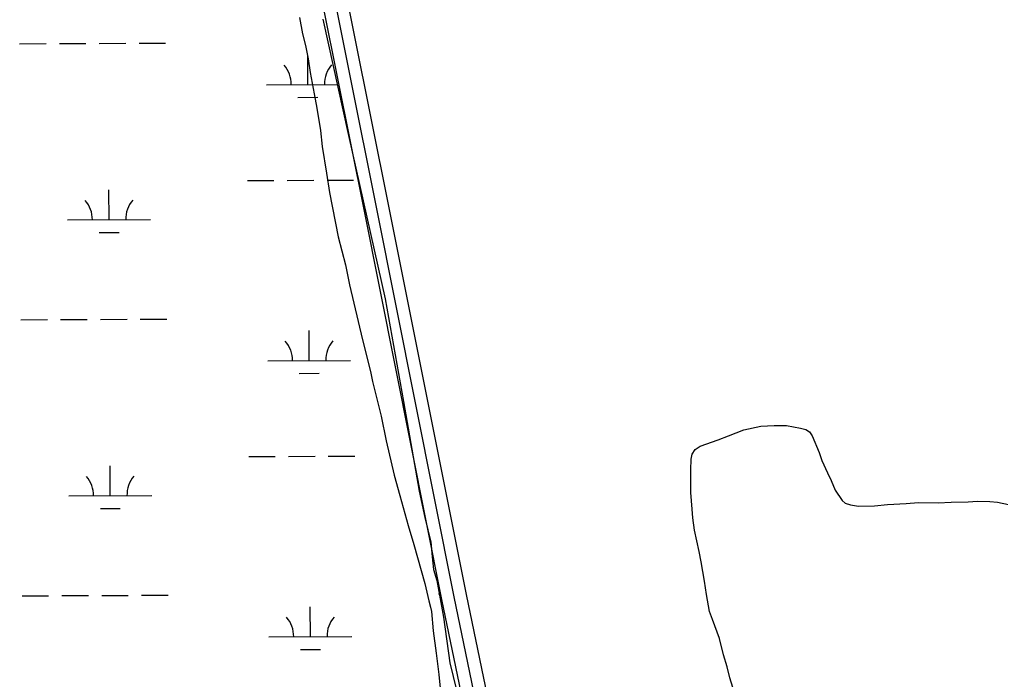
# Model space of a CAD drawing. Extents: x 3424494 to 3462436, y 522220 to 547718.
# Drawn here: x 3445512 to 3446695, y 529078 to 529873 of the extents above; entities that cross this region are included whole.
import ezdxf

# ---------------------------------------------------------------- set-up
doc = ezdxf.new("R2010")
doc.units = 0
for name, color, linetype in [('V-ROAD-CNTR', 7, 'Continuous'), ('V-SITE-VEGE', 7, 'Continuous'), ('V-WETL-SWMP', 7, 'Continuous')]:
    doc.layers.add(name, color=color, linetype=linetype)

msp = doc.modelspace()

# ---------------------------------------------------------------- linework, layer by layer
at = {"layer": 'V-ROAD-CNTR'}
for points in [[(3445728.4, 530784.3), (3445736.2, 530733.4), (3445735.3, 530694.4), (3445707, 530650.1), (3445697.8, 530621), (3445723, 530577.4), (3445740.6, 530517.2), (3445783.7, 530380.8), (3445813.9, 530264.6), (3445846.1, 530126.1), (3445942.5, 529644.9), (3446035.9, 529177.1), (3446132.4, 528711.4), (3446161.4, 528579.7), (3446195.8, 528376)], [(3445873.7, 530064.6), (3445957.2, 529647.9), (3446050.6, 529180.1), (3446147.1, 528714.6), (3446176.1, 528582.6), (3446210.6, 528378.5)], [(3445846.4, 530048.1), (3445927.7, 529642), (3446021.2, 529174.1), (3446117.7, 528708.3), (3446146.6, 528576.9), (3446181.1, 528373.5)]]:
    msp.add_lwpolyline(points, dxfattribs=at)
at = {"layer": 'V-SITE-VEGE'}
for points in [[(3445849.7, 529875.3), (3445853.5, 529855.6), (3445857, 529841.4), (3445860.1, 529825.7), (3445862.9, 529808.9), (3445867.4, 529783.4), (3445870.8, 529765.9), (3445875, 529739.3), (3445877, 529720), (3445882.5, 529687.6), (3445886.2, 529664.6), (3445896.6, 529611), (3445905.1, 529577.4), (3445910.3, 529553), (3445925.7, 529487), (3445935.5, 529448.7), (3445937.9, 529436.7), (3445948.4, 529394.7), (3445954.3, 529365.2), (3445964.1, 529323.6), (3445970.8, 529299.2), (3445981, 529263), (3445987.7, 529240.1), (3446001.1, 529193.3), (3446005.6, 529172.2), (3446007.7, 529164.5), (3446008.8, 529159.4), (3446011.1, 529136.1), (3446014.5, 529109.2), (3446017.9, 529083.7), (3446019.8, 529062.9)], [(3446372.3, 529068), (3446368.8, 529079.3), (3446365.3, 529092.8), (3446361.1, 529107.4), (3446356.1, 529126.8), (3446347.6, 529149.8), (3446344.1, 529159.6), (3446340.3, 529180), (3446337.9, 529196.1), (3446334.1, 529219.4), (3446331.7, 529231.8), (3446326.1, 529257.3), (3446324.1, 529272.3), (3446323.4, 529282.8), (3446321.8, 529302.9), (3446321.6, 529317.8), (3446321.7, 529330.1), (3446322.2, 529343.2), (3446323.3, 529349.1), (3446326.7, 529354.8), (3446332.9, 529358.8), (3446354.4, 529366.2), (3446366.9, 529371.2), (3446385.5, 529378.3), (3446405.9, 529382.8), (3446421.9, 529383.8), (3446436.9, 529383.6), (3446453.9, 529380.2), (3446460.1, 529378.7), (3446464.8, 529376.1), (3446467.7, 529371), (3446476.2, 529351.2), (3446479.7, 529341.4), (3446486.2, 529326.4), (3446490.8, 529317.2), (3446495.8, 529305.6), (3446504, 529293.1), (3446507.6, 529290.2), (3446514.2, 529287.9), (3446523.6, 529286.4), (3446542.9, 529286.9), (3446558.6, 529288.2), (3446581.1, 529289.4), (3446596.1, 529290.8), (3446619.7, 529290.5), (3446635.4, 529291.1), (3446655.8, 529291.6), (3446667, 529292.3), (3446682, 529292.1), (3446691.4, 529291.3), (3446704.5, 529288.3)]]:
    msp.add_lwpolyline(points, dxfattribs=at)
at = {"layer": 'V-WETL-SWMP'}
for p, q in [((3445512.4, 529843.7), (3445544.4, 529843.9)), ((3445560.4, 529843.9), (3445592.4, 529844.1)), ((3445608.4, 529844.1), (3445640.4, 529844.3)), ((3445656.4, 529844.4), (3445688.4, 529844.5)), ((3445860, 529794.5), (3445859.8, 529830.5)), ((3445810, 529794.3), (3445895.4, 529794.7)), ((3445848, 529779), (3445872, 529779.2)), ((3445787.1, 529678.8), (3445819.1, 529678.9)), ((3445835.1, 529679), (3445867.1, 529679.1)), ((3445883.1, 529679.2), (3445915.1, 529679.3)), ((3445620.2, 529631.6), (3445620.1, 529667.6)), ((3445570.2, 529631.4), (3445670.2, 529631.8)), ((3445608.3, 529616.1), (3445632.3, 529616.2)), ((3445513.9, 529511), (3445545.9, 529511.2)), ((3445561.9, 529511.3), (3445593.9, 529511.4)), ((3445609.9, 529511.5), (3445641.9, 529511.6)), ((3445657.9, 529511.7), (3445689.9, 529511.8)), ((3445861.5, 529461.9), (3445861.3, 529497.9)), ((3445811.5, 529461.6), (3445911.5, 529462.1)), ((3445849.5, 529446.4), (3445873.5, 529446.5)), ((3445788.6, 529346.1), (3445820.6, 529346.2)), ((3445836.6, 529346.3), (3445868.6, 529346.5)), ((3445884.6, 529346.5), (3445916.6, 529346.7)), ((3445621.7, 529298.9), (3445621.6, 529334.9)), ((3445571.7, 529298.7), (3445671.7, 529299.1)), ((3445609.8, 529283.4), (3445633.8, 529283.5)), ((3446017.3, 529180.6), (3446018.4, 529180.6)), ((3445515.4, 529178.4), (3445547.4, 529178.5)), ((3445563.4, 529178.6), (3445595.4, 529178.7)), ((3445611.4, 529178.8), (3445643.4, 529178.9)), ((3445659.4, 529179), (3445691.4, 529179.2)), ((3445863, 529129.2), (3445862.8, 529165.2)), ((3445813, 529129), (3445913, 529129.4)), ((3445851.1, 529113.7), (3445875.1, 529113.8))]:
    msp.add_line(p, q, dxfattribs=at)
msp.add_lwpolyline([(3445878, 529873.5), (3445908.9, 529733.2), (3445953, 529536.4), (3445975.3, 529412.6), (3445994.1, 529304.6), (3446000.8, 529272.9), (3446004.7, 529257.8), (3446008.1, 529243.3), (3446009.9, 529225.2), (3446011.3, 529210.2), (3446015.5, 529196.8), (3446023.4, 529152.7), (3446031.1, 529097.6), (3446070.7, 528934.6)], dxfattribs=at)
for centre, start, end in [((3445915.2, 529795.3), 139.4865, 181.0302), ((3445804.7, 529794.8), 359.4865, 41.0302), ((3445565, 529631.8), 359.4865, 41.0302), ((3445675.5, 529632.3), 139.4865, 181.0302), ((3445806.2, 529462.1), 359.4865, 41.0302), ((3445916.7, 529462.6), 139.4865, 181.0302), ((3445566.5, 529299.1), 359.4865, 41.0302), ((3445677, 529299.6), 139.4865, 181.0302), ((3445807.7, 529129.4), 359.4865, 41.0302), ((3445918.2, 529129.9), 139.4865, 181.0302)]:
    msp.add_arc(centre, 35.2, start, end, dxfattribs=at)

doc.saveas('drawing.dxf')
